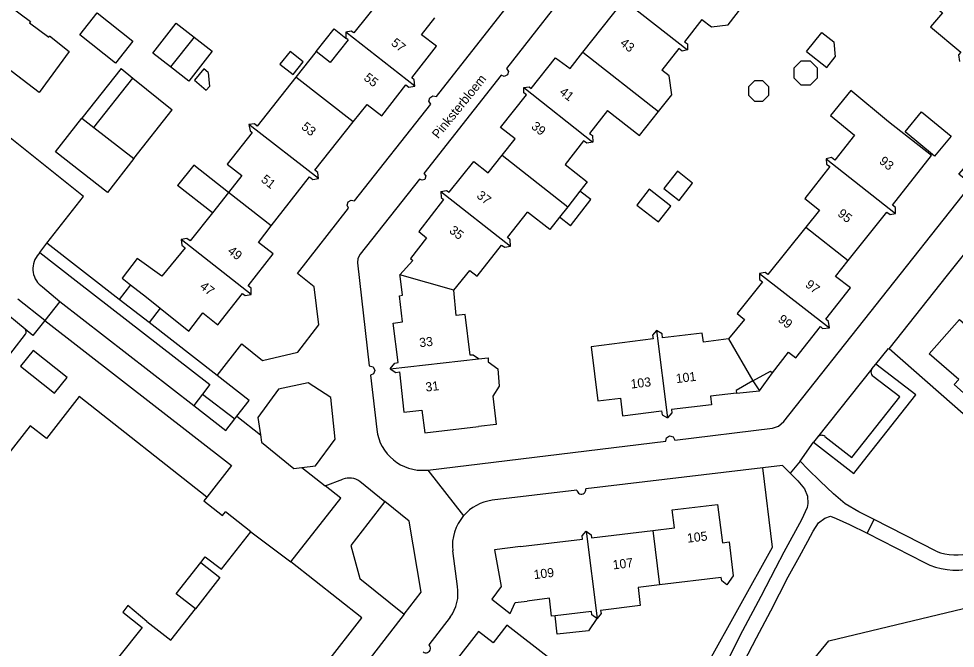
# Model space of a CAD drawing. Extents: x 194485 to 197793, y 468269 to 470822.
# Drawn here: x 195720.1 to 195843.1, y 470508.9 to 470591.6 of the extents above; entities that cross this region are included whole.
import ezdxf

# ---------------------------------------------------------------- set-up
doc = ezdxf.new("R2010")
doc.units = 0
for name, color, linetype in [('BGT grensvlak begroeid terreindeel', 7, 'Continuous'), ('BGT grensvlak gebouwinstallatie plus 1', 7, 'Continuous'), ('BGT grensvlak onbegroeid terreindeel', 7, 'Continuous'), ('BGT grensvlak overig bouwwerk uitbreiding populatie', 7, 'Continuous'), ('BGT grensvlak pand op maaiveld', 7, 'Continuous'), ('BGT grensvlak pand op maaiveld LR', 7, 'Continuous'), ('BGT grensvlak vegetatieobject', 7, 'Continuous'), ('BGT grensvlak wegdeel', 7, 'Continuous'), ('BGT tekst huisnummerreeks', 7, 'Continuous'), ('BGT tekst openbare ruimte label weg', 7, 'Continuous')]:
    doc.layers.add(name, color=color, linetype=linetype)

msp = doc.modelspace()

# ---------------------------------------------------------------- linework, layer by layer
at = {"layer": 'BGT grensvlak begroeid terreindeel'}
msp.add_line((195744.29, 470542.25), (195743.15, 470540.76), dxfattribs=at)
msp.add_lwpolyline([(195766.09, 470433.82), (195765.57, 470436.84), (195783.18, 470458.12), (195798.52, 470475.73), (195826.51, 470509.87), (195849.67, 470515.42)], dxfattribs=at)
at = {"layer": 'BGT grensvlak gebouwinstallatie plus 1'}
for p, q in [((195733.59, 470585.03), (195728.43, 470578.52)), ((195733.59, 470585.03), (195735.15, 470583.76)), ((195745.02, 470584.49), (195745.2, 470582.69)), ((195743.12, 470572.32), (195741.01, 470569.65)), ((195747.67, 470568.73), (195743.12, 470572.32)), ((195745.57, 470566.06), (195741.01, 470569.65)), ((195792.62, 470564.35), (195795.29, 470567.81)), ((195795.29, 470567.81), (195793.84, 470568.93)), ((195792.62, 470564.35), (195791.14, 470565.49)), ((195734.84, 470556.62), (195733.35, 470554.7)), ((195737.26, 470551.66), (195733.35, 470554.7)), ((195738.73, 470553.55), (195737.26, 470551.66)), ((195817.41, 470542.71), (195819.11, 470545.08)), ((195816.55, 470544), (195817.41, 470542.71)), ((195814.38, 470542.39), (195817.41, 470542.71)), ((195790.87, 470510.73), (195790.58, 470513.14)), ((195796.08, 470512.81), (195794.98, 470511.19)), ((195794.98, 470511.19), (195790.87, 470510.73))]:
    msp.add_line(p, q, dxfattribs=at)
for points in [[(195740.09, 470585.24), (195737.75, 470587.07), (195740.84, 470591), (195743.18, 470589.17)], [(195759.2, 470587.27), (195761.56, 470590.25), (195763.1, 470589.04)], [(195745.02, 470584.49), (195744.45, 470584.98), (195743.21, 470583.51), (195744.77, 470582.19), (195745.2, 470582.69)], [(195838.7, 470579.33), (195842.57, 470576.14), (195840.42, 470573.54), (195836.55, 470576.73), (195838.7, 470579.33)], [(195722.02, 470548.02), (195720.38, 470545.95), (195724.86, 470542.41), (195726.49, 470544.47), (195722.02, 470548.02)], [(195744.04, 470520.16), (195746.57, 470518.17), (195743.34, 470514.06)]]:
    msp.add_lwpolyline(points, dxfattribs=at)
at = {"layer": 'BGT grensvlak onbegroeid terreindeel'}
msp.add_line((195852.43, 470532.37), (195834.45, 470548.2), dxfattribs=at)
for points in [[(195723.56, 470551.93), (195722, 470549.95), (195720.99, 470550.78)], [(195805.33, 470497.22), (195806.94, 470499.27), (195809.11, 470505.25), (195810.46, 470506.59), (195819.12, 470522.18), (195817.87, 470532.6)], [(195760.42, 470506.78), (195765.2, 470512.87), (195755.86, 470520.24)]]:
    msp.add_lwpolyline(points, dxfattribs=at)
at = {"layer": 'BGT grensvlak overig bouwwerk uitbreiding populatie'}
for p, q in [((195823.59, 470587.27), (195825.59, 470589.78)), ((195825.59, 470589.78), (195827.17, 470588.52)), ((195827.17, 470588.52), (195827.37, 470586.56)), ((195823.59, 470587.27), (195826.25, 470585.15)), ((195826.25, 470585.15), (195827.37, 470586.56))]:
    msp.add_line(p, q, dxfattribs=at)
for points in [[(195755.77, 470587.27), (195754.45, 470585.61), (195756.17, 470584.25), (195757.48, 470585.92), (195755.77, 470587.27)], [(195821.93, 470585.09), (195821.93, 470583.8), (195822.84, 470582.89), (195824.13, 470582.89), (195825.05, 470583.8), (195825.05, 470585.09), (195824.13, 470586), (195822.84, 470586), (195821.93, 470585.09)], [(195815.97, 470582.63), (195815.97, 470581.53), (195816.76, 470580.74), (195817.86, 470580.74), (195818.64, 470581.53), (195818.64, 470582.63), (195817.86, 470583.41), (195816.76, 470583.41), (195815.97, 470582.63)], [(195806.64, 470571.53), (195804.87, 470569.28), (195806.86, 470567.71), (195808.64, 470569.96), (195806.64, 470571.53)], [(195801.33, 470567.1), (195804.17, 470564.89), (195805.79, 470566.96), (195802.95, 470569.18), (195801.33, 470567.1)]]:
    msp.add_lwpolyline(points, dxfattribs=at)
at = {"layer": 'BGT grensvlak pand op maaiveld'}
for p, q in [((195813.3, 470590.79), (195815.09, 470593.1)), ((195809.86, 470591.48), (195811.1, 470590.52)), ((195811.1, 470590.52), (195813.3, 470590.79)), ((195743.18, 470589.17), (195740.09, 470585.24)), ((195763.42, 470588.78), (195761.05, 470585.82)), ((195763.08, 470589.82), (195763.1, 470589.04)), ((195763.42, 470588.78), (195763.1, 470589.04)), ((195759.2, 470587.27), (195756.54, 470583.9)), ((195761.05, 470585.82), (195759.2, 470587.27)), ((195742.47, 470583.36), (195740.09, 470585.24)), ((195730.02, 470577.29), (195735.15, 470583.76)), ((195735.15, 470583.76), (195740.3, 470579.59)), ((195735.26, 470573.23), (195740.3, 470579.59)), ((195728.43, 470578.52), (195730.02, 470577.29)), ((195747.67, 470568.73), (195745.57, 470566.06)), ((195793.84, 470568.93), (195792.23, 470566.88)), ((195792.23, 470566.88), (195791.14, 470565.49)), ((195750.63, 470524.17), (195747.29, 470526.8)), ((195746.78, 470519.27), (195750.63, 470524.17)), ((195794.65, 470524.28), (195794.66, 470524.29)), ((195796.09, 470512.82), (195796.08, 470512.81))]:
    msp.add_line(p, q, dxfattribs=at)
for points in [[(195711.66, 470590.16), (195715.7, 470595.66), (195721.68, 470591.19), (195721.58, 470591.05), (195724.1, 470589.17), (195724.2, 470589.33), (195726.75, 470587.28), (195722.85, 470581.87), (195717.8, 470585.74), (195717.69, 470585.6), (195711.66, 470590.16)], [(195769.17, 470596.04), (195764.17, 470589.72), (195763.81, 470589.95), (195763.08, 470589.82)], [(195794.24, 470587.19), (195799.28, 470593.57), (195798.95, 470593.85), (195798.92, 470594.59)], [(195839.28, 470594.15), (195841.43, 470592.34), (195839.88, 470590.51), (195843.85, 470587.18), (195843.55, 470586.82), (195843.69, 470585.95)], [(195728.15, 470589.46), (195730.43, 470592.35), (195735.15, 470588.64), (195732.87, 470585.75), (195728.15, 470589.46)], [(195772.18, 470582.71), (195772.08, 470583.53), (195771.75, 470583.81), (195774.99, 470587.98), (195773.04, 470589.46), (195774.77, 470591.67)], [(195809.86, 470591.48), (195807.58, 470588.54), (195807.95, 470588.27), (195807.98, 470587.47)], [(195743.18, 470589.17), (195745.56, 470587.3), (195742.47, 470583.36)], [(195807.98, 470587.47), (195807.26, 470587.33), (195806.81, 470587.64), (195804.6, 470584.8)], [(195786.46, 470582.53), (195787.16, 470582.62), (195787.43, 470582.42), (195790.65, 470586.45), (195792.55, 470585.05), (195794.24, 470587.19)], [(195756.54, 470583.9), (195751.46, 470577.48), (195751.11, 470577.76), (195750.37, 470577.66)], [(195804.17, 470579.39), (195805.89, 470581.57), (195805.57, 470584.07), (195804.6, 470584.8)], [(195764.08, 470578.04), (195765.89, 470580.32), (195767.81, 470578.8), (195771, 470582.89), (195771.39, 470582.59), (195772.18, 470582.71)], [(195783.64, 470573.66), (195785.34, 470575.8), (195783.43, 470577.29), (195786.82, 470581.57), (195786.47, 470581.84), (195786.46, 470582.53)], [(195834.36, 470578.04), (195829.4, 470582.16), (195826.75, 470578.84), (195829.9, 470576.3)], [(195797.46, 470579.53), (195795.08, 470576.51), (195795.48, 470576.23), (195795.55, 470575.36)], [(195797.46, 470579.53), (195801.67, 470576.22), (195804.17, 470579.39)], [(195735.26, 470573.23), (195731.79, 470568.77), (195724.99, 470574.11), (195728.43, 470578.52)], [(195750.37, 470577.66), (195750.52, 470576.86), (195750.82, 470576.61), (195747.53, 470572.45), (195749.44, 470570.97), (195747.67, 470568.73)], [(195759.49, 470570.58), (195759.42, 470571.36), (195759.01, 470571.68), (195764.08, 470578.04)], [(195835.29, 470566.01), (195835.3, 470566.76), (195834.88, 470567.1), (195840.02, 470573.6), (195834.36, 470578.04)], [(195795.55, 470575.36), (195794.75, 470575.25), (195794.32, 470575.54), (195791.88, 470572.43)], [(195829.9, 470576.3), (195827.3, 470572.99), (195826.89, 470573.33), (195826.18, 470573.17)], [(195775.56, 470568.89), (195776.33, 470569.01), (195776.67, 470568.78), (195779.9, 470572.83), (195781.77, 470571.32), (195783.64, 470573.66)], [(195826.18, 470573.17), (195826.24, 470572.48), (195826.64, 470572.15), (195823.36, 470567.98), (195825.31, 470566.45), (195823.5, 470564.2)], [(195791.88, 470572.43), (195794.79, 470570.13), (195793.84, 470568.93)], [(195753.3, 470564.35), (195758.33, 470570.8), (195758.76, 470570.46), (195759.49, 470570.58)], [(195775.56, 470568.89), (195775.63, 470568.08), (195775.93, 470567.81), (195772.68, 470563.64), (195773.7, 470562.81), (195771.6, 470560.09), (195771.89, 470559.83), (195770.21, 470557.92)], [(195745.57, 470566.06), (195742.67, 470562.38), (195742.24, 470562.71), (195741.49, 470562.59)], [(195784.72, 470561.68), (195784.68, 470562.53), (195784.32, 470562.82), (195786.96, 470566.17)], [(195791.14, 470565.49), (195789.87, 470563.88), (195786.96, 470566.17)], [(195829.08, 470559.81), (195834.16, 470566.16), (195834.59, 470565.85), (195835.29, 470566.01)], [(195750.69, 470555.34), (195750.65, 470556.19), (195750.29, 470556.51), (195753.54, 470560.68), (195751.61, 470562.2), (195753.3, 470564.35)], [(195823.5, 470564.2), (195818.53, 470557.99), (195818.17, 470558.26), (195817.44, 470558.09)], [(195741.49, 470562.59), (195741.57, 470561.84), (195741.99, 470561.49), (195738.92, 470557.74), (195735.72, 470560.08), (195733.71, 470557.51), (195734.84, 470556.62)], [(195777.29, 470555.91), (195779.39, 470558.52), (195780.34, 470557.75), (195783.56, 470561.85), (195783.96, 470561.56), (195784.72, 470561.68)], [(195826.62, 470550.98), (195826.5, 470551.8), (195826.11, 470552.11), (195829.36, 470556.22), (195827.42, 470557.72), (195829.08, 470559.81)], [(195817.44, 470558.09), (195817.44, 470557.32), (195817.8, 470557.03), (195814.49, 470552.87), (195815.43, 470552.09), (195813.33, 470549.51)], [(195768.94, 470545.6), (195769.52, 470546.35), (195769.96, 470546.41), (195769.31, 470551.58), (195770.54, 470551.76), (195770.15, 470555.2), (195770.55, 470555.25), (195770.23, 470557.74), (195770.21, 470557.92)], [(195734.84, 470556.62), (195736.91, 470555), (195738.73, 470553.55)], [(195780.53, 470546.91), (195779.84, 470547.4), (195779.41, 470547.37), (195778.78, 470552.71), (195777.59, 470552.6), (195777.29, 470555.91)], [(195738.73, 470553.55), (195742.49, 470550.55), (195744.31, 470552.93), (195746.27, 470551.39), (195749.53, 470555.49), (195749.87, 470555.21), (195750.69, 470555.34)], [(195853.09, 470548.23), (195847.34, 470541.74), (195847.65, 470541.41), (195847.71, 470540.63), (195846.36, 470540.5), (195842.97, 470543.53), (195843.58, 470544.2), (195839.72, 470547.57), (195843.67, 470552.08), (195845.49, 470550.51), (195847.68, 470553)], [(195803.89, 470550.63), (195803.39, 470550.01), (195803.46, 470549.51), (195795.33, 470548.49), (195796.17, 470541.39), (195799.16, 470541.73), (195799.45, 470539.43), (195804.56, 470540.08), (195804.64, 470539.55), (195805.33, 470539.15)], [(195813.33, 470549.51), (195810.07, 470549.11), (195809.9, 470550.29), (195804.68, 470549.67), (195804.62, 470550.17), (195803.89, 470550.63)], [(195819.11, 470545.08), (195821.23, 470547.8), (195822.19, 470547.05), (195825.41, 470551.13), (195825.7, 470550.89), (195826.62, 470550.98)], [(195780.53, 470546.91), (195781.77, 470547.02), (195781.8, 470546.52), (195783.05, 470545.59), (195783.24, 470543.31), (195782.4, 470542), (195782.84, 470538.3), (195780.52, 470538.02)], [(195768.94, 470545.6), (195769.67, 470545.1), (195770.14, 470545.18), (195770.71, 470539.88), (195773.08, 470540.17), (195773.47, 470537.17), (195780.52, 470538.02)], [(195816.55, 470544), (195818.85, 470545.3), (195819.11, 470545.08)], [(195816.55, 470544), (195814.35, 470542.75), (195814.38, 470542.39)], [(195814.38, 470542.39), (195810.98, 470541.99), (195811.1, 470540.85), (195805.85, 470540.27), (195805.91, 470539.81), (195805.33, 470539.15)], [(195744.83, 470528.74), (195728.1, 470541.94), (195723.78, 470536.44), (195721.65, 470538.11), (195715.65, 470530.49), (195717.77, 470528.82), (195711.52, 470520.88), (195713.61, 470519.22), (195714, 470519.71), (195715.66, 470518.41)], [(195744.83, 470528.74), (195744.45, 470528.27), (195746.92, 470526.33), (195747.29, 470526.8)], [(195803.41, 470524.35), (195806.24, 470524.69), (195805.94, 470527.08), (195811.92, 470527.79), (195812.55, 470522.76), (195813.43, 470522.86), (195813.98, 470518.39), (195813.11, 470517.24), (195812.46, 470517.77), (195812.4, 470518.2), (195804.31, 470517.23)], [(195786.03, 470522.25), (195794.18, 470523.23), (195794.13, 470523.66), (195794.65, 470524.28)], [(195794.66, 470524.29), (195795.33, 470523.8), (195795.38, 470523.38), (195803.41, 470524.35)], [(195786.03, 470522.25), (195782.61, 470521.83), (195783.49, 470517.01), (195782.27, 470515.36), (195784.7, 470513.47), (195785.33, 470514.89), (195786.91, 470515.1)], [(195743.34, 470514.06), (195740.82, 470516.05), (195744.04, 470520.16)], [(195744.04, 470520.16), (195744.62, 470520.92), (195746.78, 470519.27)], [(195804.31, 470517.23), (195801.48, 470516.89), (195801.77, 470514.51), (195796.56, 470513.87), (195796.61, 470513.45), (195796.09, 470512.82)], [(195790.58, 470513.14), (195790.11, 470513.09), (195789.84, 470515.47), (195786.91, 470515.1)], [(195736.96, 470512.42), (195734.49, 470514.49), (195733.81, 470513.63)], [(195736.96, 470512.42), (195740.11, 470509.95), (195743.34, 470514.06)], [(195796.08, 470512.81), (195795.41, 470513.3), (195795.36, 470513.73), (195790.58, 470513.14)], [(195733.81, 470513.63), (195736.34, 470511.64), (195733.26, 470507.72)], [(195785.25, 470499.94), (195785.18, 470500.76), (195784.84, 470501.02), (195789.92, 470507.49), (195784.24, 470511.93), (195782.43, 470509.59), (195780.54, 470511.08), (195777.3, 470506.95), (195776.96, 470507.22), (195776.14, 470507.09)]]:
    msp.add_lwpolyline(points, dxfattribs=at)
at = {"layer": 'BGT grensvlak pand op maaiveld LR'}
for p, q in [((195798.92, 470594.59), (195807.98, 470587.47)), ((195772.18, 470582.71), (195763.08, 470589.82)), ((195794.24, 470587.19), (195804.17, 470579.39)), ((195764.08, 470578.04), (195756.54, 470583.9)), ((195786.46, 470582.53), (195795.55, 470575.36)), ((195759.49, 470570.58), (195750.37, 470577.66)), ((195730.02, 470577.29), (195735.26, 470573.23)), ((195783.64, 470573.66), (195792.23, 470566.88)), ((195826.18, 470573.17), (195835.29, 470566.01)), ((195753.3, 470564.35), (195747.67, 470568.73)), ((195775.56, 470568.89), (195784.72, 470561.68)), ((195823.5, 470564.2), (195829.08, 470559.81)), ((195750.69, 470555.34), (195741.49, 470562.59)), ((195817.44, 470558.09), (195826.62, 470550.98)), ((195777.29, 470555.91), (195770.21, 470557.92)), ((195803.89, 470550.63), (195805.33, 470539.15)), ((195813.33, 470549.51), (195816.55, 470544)), ((195768.94, 470545.6), (195780.53, 470546.91)), ((195794.65, 470524.28), (195796.09, 470512.82)), ((195803.41, 470524.35), (195804.31, 470517.23))]:
    msp.add_line(p, q, dxfattribs=at)
at = {"layer": 'BGT grensvlak vegetatieobject'}
msp.add_lwpolyline([(195824.53, 470535.96), (195829.79, 470531.86), (195831.54, 470534.07), (195837.95, 470542.17), (195832.7, 470546.22)], dxfattribs=at)
at = {"layer": 'BGT grensvlak wegdeel'}
for p, q in [((195722.92, 470560.88), (195723.85, 470562.08)), ((195733.35, 470554.7), (195723.85, 470562.08)), ((195722.92, 470560.88), (195722.58, 470560.45)), ((195722.92, 470560.88), (195727.69, 470557.17)), ((195723.27, 470556.35), (195725.54, 470554.44)), ((195723.56, 470551.93), (195720.04, 470554.75)), ((195725.54, 470554.44), (195723.56, 470551.93)), ((195725.54, 470554.44), (195743.15, 470540.76)), ((195720.99, 470550.78), (195717.67, 470553.51)), ((195746.19, 470544.72), (195737.26, 470551.66)), ((195832.17, 470545.57), (195832.7, 470546.22)), ((195832.17, 470545.57), (195825.05, 470536.61)), ((195744.29, 470542.25), (195748.51, 470539.01)), ((195748.51, 470539.01), (195748.79, 470539.37)), ((195748.79, 470539.37), (195751.89, 470536.92)), ((195822.74, 470533.47), (195824.53, 470535.96)), ((195825.05, 470536.61), (195824.53, 470535.96)), ((195822.74, 470533.47), (195821.44, 470531.9)), ((195757.34, 470532.62), (195760.39, 470530.22)), ((195773.67, 470532.28), (195773.87, 470532.3)), ((195773.87, 470532.3), (195778.57, 470526.3)), ((195817.87, 470532.6), (195794.62, 470529.81)), ((195820.43, 470532.9), (195817.87, 470532.6)), ((195821.44, 470531.9), (195820.43, 470532.9)), ((195760.39, 470530.22), (195762.71, 470531.09)), ((195764.94, 470530.82), (195768.24, 470528.15)), ((195793.43, 470529.67), (195782.3, 470528.33)), ((195831.54, 470524.02), (195832.47, 470525.81)), ((195840.61, 470521.64), (195832.47, 470525.81)), ((195750.63, 470524.17), (195755.86, 470520.24)), ((195831.54, 470524.02), (195839.08, 470520.16)), ((195777.75, 470517.01), (195777.14, 470521.69)), ((195770.76, 470513.39), (195763.67, 470504.23)), ((195776.8, 470512.97), (195773.98, 470509.36))]:
    msp.add_line(p, q, dxfattribs=at)
for points in [[(195794.15, 470597.79), (195784.19, 470585.05), (195784.45, 470584.66), (195784.34, 470584.21), (195783.89, 470583.99), (195783.49, 470584.16), (195773.36, 470571.26), (195773.59, 470570.92), (195773.48, 470570.47), (195773.13, 470570.35), (195772.76, 470570.48), (195764.97, 470560.65), (195764.69, 470560.1), (195764.62, 470559.5), (195766.17, 470546), (195766.68, 470545.85), (195766.9, 470545.38), (195766.74, 470544.95), (195766.33, 470544.75), (195767.15, 470537.61)], [(195746.19, 470544.72), (195749.46, 470548.88), (195752.16, 470546.69), (195756.8, 470547.78), (195759.55, 470551.38), (195758.96, 470556.34), (195756.76, 470558.13), (195763.46, 470566.67), (195763.26, 470567.09), (195763.4, 470567.54), (195763.79, 470567.76), (195764.23, 470567.67), (195774.25, 470580.33), (195774.01, 470580.73), (195774.12, 470581.19), (195774.52, 470581.44), (195774.99, 470581.34), (195784.96, 470593.99)], [(195773.87, 470532.3), (195805.12, 470536.08), (195805.21, 470536.55), (195805.62, 470536.79), (195806.08, 470536.66), (195806.29, 470536.22), (195819.13, 470537.79), (195819.92, 470538.05), (195820.61, 470538.67), (195844.87, 470569.32), (195845, 470569.79), (195844.75, 470570.22), (195843.61, 470571.17), (195860.29, 470590.1)], [(195723.85, 470562.08), (195728.64, 470568.23), (195702.79, 470588.9)], [(195834.45, 470548.2), (195842.12, 470557.91), (195847.82, 470565.08), (195866.1, 470585.81)], [(195727.69, 470557.17), (195745.26, 470543.53), (195744.29, 470542.25)], [(195723.56, 470551.93), (195748.08, 470532.88), (195744.83, 470528.74)], [(195689.83, 470510.65), (195716.13, 470543.83), (195721.04, 470550.14)], [(195832.7, 470546.22), (195834.37, 470548.28), (195834.45, 470548.2)], [(195748.79, 470539.37), (195750.41, 470541.44), (195746.19, 470544.72)], [(195826.02, 470536.7), (195829.54, 470533.96), (195835.83, 470541.91), (195832.34, 470544.6)], [(195757.34, 470532.62), (195759.11, 470532.84), (195761.69, 470536.36), (195761.11, 470541.83), (195758.17, 470543.77), (195754.25, 470542.94), (195751.55, 470539.21), (195751.89, 470536.92)], [(195743.15, 470540.76), (195747.34, 470537.51), (195748.51, 470539.01)], [(195751.89, 470536.92), (195752.03, 470535.98), (195756.27, 470532.5), (195757.34, 470532.62)], [(195832.47, 470525.81), (195830.47, 470526.81), (195828.66, 470527.88), (195827.12, 470529.18), (195825.37, 470530.82), (195823.78, 470532.41), (195822.74, 470533.47)], [(195821.44, 470531.9), (195822.47, 470530.89), (195823.31, 470529.83), (195823.74, 470528.86), (195823.78, 470527.92), (195823.7, 470527.36), (195822.94, 470525.77), (195820.62, 470521.5), (195819.51, 470519.42), (195817.6, 470515.7), (195815.19, 470511.18), (195812.55, 470505.97), (195809.79, 470500.94), (195807.61, 470497.18), (195806.82, 470495.8)], [(195755.86, 470520.24), (195762.43, 470528.61), (195760.39, 470530.22)], [(195768.24, 470528.15), (195763.77, 470522.37), (195764.93, 470518.04), (195770.76, 470513.39)], [(195770.76, 470513.39), (195772.99, 470516.28), (195771.41, 470525.6), (195768.24, 470528.15)], [(195814.3, 470505.04), (195817.01, 470510.27), (195818.89, 470513.82), (195821.2, 470518.28), (195822.67, 470520.93), (195823.77, 470522.96), (195824.45, 470524.27), (195825.17, 470525.38), (195826.02, 470525.97), (195826.73, 470526.23), (195827.5, 470525.95), (195829.25, 470525.13), (195831.54, 470524.02)]]:
    msp.add_lwpolyline(points, dxfattribs=at)
for centre, radius, start, end in [((195724.85, 470558.72), 2.85, 142.7795, 236.3853), ((195720.56, 470550.43), 0.555, 329.3101, 39.6661), ((195832.79, 470545.19), 0.729, 148.1193, 180.0683), ((195832.79, 470545.19), 0.737, 180.0788, 232.261), ((195773.21, 470538.36), 6.1, 187.1067, 274.3173), ((195825.58, 470536.18), 0.682, 49.0794, 140.7688), ((195763.57, 470528.82), 2.42, 55.5256, 110.5859), ((195794.03, 470529.74), 0.6, 186.8214, 6.8604), ((195783.13, 470522.36), 6.03, 97.9102, 139.1772), ((195783.13, 470522.37), 6.03, 139.2055, 186.4093), ((195843.1, 470527.55), 6.41, 247.1921, 289.6228), ((195843.23, 470528.25), 9.1, 242.8782, 282.2574), ((195772.61, 470516.09), 5.22, 323.2775, 10.123), ((195773.61, 470508.89), 0.6, 231.8482, 51.9661)]:
    msp.add_arc(centre, radius, start, end, dxfattribs=at)

# ---------------------------------------------------------------- texts
at = {"layer": 'BGT tekst huisnummerreeks'}
for s, rotation, p in [('57', 322, (195768.95, 470588.2)), ('43', 321.5, (195799.01, 470588.2)), ('55', 322, (195765.36, 470583.62)), ('41', 321.8, (195791.05, 470581.76)), ('53', 321.8, (195757.17, 470577.18)), ('39', 321.8, (195787.35, 470577.25)), ('93', 321.6, (195833.05, 470572.68)), ('51', 321.8, (195751.87, 470570.26)), ('37', 321.9, (195780.18, 470568.16)), ('95', 321.6, (195827.58, 470565.79)), ('35', 321.9, (195776.58, 470563.57)), ('49', 321.9, (195747.48, 470560.88)), ('47', 321.9, (195743.84, 470556.23)), ('97', 321.9, (195823.34, 470556.47)), ('99', 321.9, (195819.75, 470551.89)), ('33', 6.9, (195772.82, 470548.42)), ('103', 6.9, (195800.57, 470542.99)), ('101', 6.9, (195806.51, 470543.71)), ('31', 6.9, (195773.63, 470542.59)), ('105', 6.7, (195807.98, 470522.75)), ('107', 7, (195798.22, 470519.24)), ('109', 7, (195787.84, 470517.96))]:
    msp.add_text(s, height=1.2, rotation=rotation, dxfattribs=at).set_placement(p)
at = {"layer": 'BGT tekst openbare ruimte label weg'}
msp.add_text('Pinksterbloem', height=1.2, rotation=51, dxfattribs=at).set_placement((195775.23, 470575.73))

doc.saveas('drawing.dxf')
